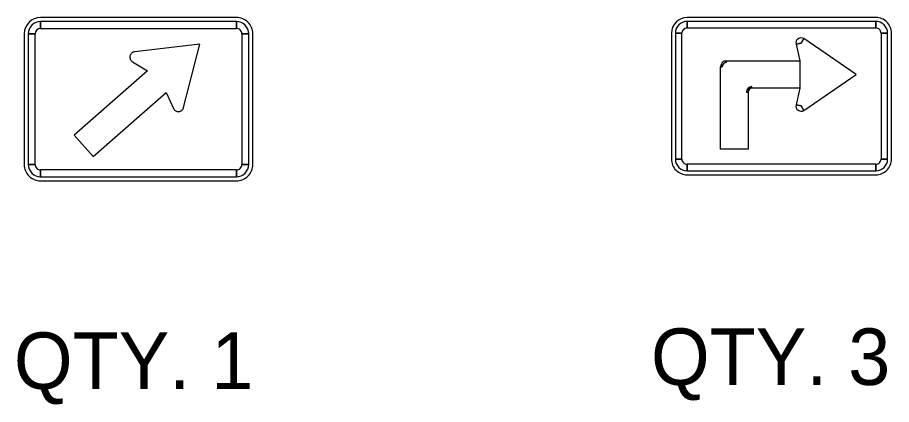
# Model space of a CAD drawing. Extents: x 10133 to 81668, y 5524 to 11018.
# Drawn here: x 25463.8 to 25811.8, y 9278.4 to 9432.4 of the extents above; entities that cross this region are included whole.
import ezdxf

# ---------------------------------------------------------------- set-up
doc = ezdxf.new("R2010")
doc.units = 0
doc.layers.add('DisCLMLSUR', color=7, linetype='Continuous')
doc.layers.add('DisPropROW', color=7, linetype='Continuous')

msp = doc.modelspace()

# ---------------------------------------------------------------- linework, layer by layer
at = {"layer": 'DisPropROW'}
for p, q in [((25550.98, 9432.44), (25472.98, 9432.44)), ((25472.98, 9428.1), (25472.98, 9430.79)), ((25550.98, 9430.79), (25550.98, 9428.1)), ((25805.53, 9432.44), (25730.42, 9432.44)), ((25730.42, 9428.26), (25730.42, 9430.85)), ((25805.53, 9430.85), (25805.53, 9428.26)), ((25466.48, 9425.94), (25466.48, 9373.94)), ((25468.1, 9425.94), (25470.81, 9425.94)), ((25553.14, 9425.94), (25555.85, 9425.94)), ((25557.48, 9373.94), (25557.48, 9425.94)), ((25724.16, 9426.18), (25724.16, 9376.1)), ((25725.73, 9426.18), (25728.34, 9426.18)), ((25775.8, 9422.25), (25776.92, 9424.05)), ((25807.62, 9426.18), (25810.23, 9426.18)), ((25811.79, 9376.1), (25811.79, 9426.18)), ((25536.35, 9421.86), (25510.47, 9418.79)), ((25529.94, 9396.62), (25536.35, 9421.86)), ((25773.77, 9421.79), (25775.8, 9422.25)), ((25509.59, 9414.8), (25515.54, 9411.16)), ((25746.07, 9414.53), (25746.07, 9415.24)), ((25515.54, 9411.16), (25486.39, 9385.6)), ((25743.72, 9412.86), (25744.41, 9412.86)), ((25756.24, 9404.27), (25756.24, 9404.94)), ((25493.87, 9377.07), (25523.02, 9402.62)), ((25523.02, 9402.62), (25525.86, 9396.26)), ((25754.03, 9402.72), (25754.67, 9402.72)), ((25775.8, 9397.22), (25773.77, 9397.72)), ((25776.92, 9395.46), (25775.8, 9397.22)), ((25486.39, 9385.6), (25493.87, 9377.07)), ((25728.34, 9376.1), (25725.73, 9376.1)), ((25810.23, 9376.1), (25807.62, 9376.1)), ((25470.81, 9373.94), (25468.1, 9373.94)), ((25472.98, 9369.06), (25472.98, 9371.77)), ((25550.98, 9371.77), (25550.98, 9369.06)), ((25555.85, 9373.94), (25553.14, 9373.94)), ((25730.42, 9371.41), (25730.42, 9374.01)), ((25805.53, 9374.01), (25805.53, 9371.41)), ((25730.42, 9369.84), (25805.53, 9369.84)), ((25472.98, 9367.44), (25550.98, 9367.44))]:
    msp.add_line(p, q, dxfattribs=at)
for points in [[(25550.98, 9430.79), (25472.98, 9430.79), (25472.98, 9428.1), (25550.98, 9428.1), (25550.98, 9430.79)], [(25805.53, 9430.85), (25730.42, 9430.85), (25730.42, 9428.26), (25805.53, 9428.26), (25805.53, 9430.85)], [(25468.1, 9425.94), (25468.1, 9373.94), (25470.81, 9373.94), (25470.81, 9425.94), (25468.1, 9425.94)], [(25555.85, 9373.94), (25555.85, 9425.94), (25553.14, 9425.94), (25553.14, 9373.94), (25555.85, 9373.94)], [(25725.73, 9426.18), (25725.73, 9376.1), (25728.34, 9376.1), (25728.34, 9426.18), (25725.73, 9426.18)], [(25797.71, 9409.73), (25776.92, 9424.05), (25775.8, 9422.25), (25773.77, 9421.79), (25775.28, 9415.24), (25775.28, 9404.27), (25773.77, 9397.72), (25775.8, 9397.22), (25776.92, 9395.46), (25797.71, 9409.73)], [(25810.23, 9376.1), (25810.23, 9426.18), (25807.62, 9426.18), (25807.62, 9376.1), (25810.23, 9376.1)], [(25754.67, 9380.02), (25743.72, 9380.02), (25743.72, 9412.86), (25746.07, 9415.24), (25775.28, 9415.24), (25775.28, 9404.27), (25756.24, 9404.27), (25754.67, 9404.27), (25754.67, 9402.72), (25754.67, 9380.02)], [(25472.98, 9369.06), (25550.98, 9369.06), (25550.98, 9371.77), (25472.98, 9371.77), (25472.98, 9369.06)], [(25730.42, 9371.41), (25805.53, 9371.41), (25805.53, 9374.01), (25730.42, 9374.01), (25730.42, 9371.41)]]:
    msp.add_lwpolyline(points, close=True, dxfattribs=at)
for points in [[(25510.47, 9418.79), (25510.19, 9418.74), (25509.93, 9418.66), (25509.68, 9418.57), (25509.44, 9418.4), (25509.23, 9418.22), (25509.04, 9418.01), (25508.87, 9417.79), (25508.74, 9417.53), (25508.65, 9417.27), (25508.59, 9417.01), (25508.57, 9416.71), (25508.59, 9416.45), (25508.63, 9416.14), (25508.72, 9415.88), (25508.82, 9415.62), (25508.97, 9415.41), (25509.17, 9415.19), (25509.38, 9414.97), (25509.59, 9414.8)], [(25525.86, 9396.26), (25525.99, 9396.03), (25526.16, 9395.79), (25526.35, 9395.58), (25526.56, 9395.41), (25526.8, 9395.26), (25527.06, 9395.13), (25527.34, 9395.05), (25527.61, 9395), (25527.89, 9394.98), (25528.16, 9395), (25528.44, 9395.07), (25528.7, 9395.17), (25528.96, 9395.3), (25529.19, 9395.45), (25529.4, 9395.65), (25529.57, 9395.86), (25529.72, 9396.09), (25529.85, 9396.35), (25529.94, 9396.62)]]:
    msp.add_lwpolyline(points, dxfattribs=at)
for centre, radius, start, end in [((25472.98, 9425.94), 6.5, 90.0002, 179.9998), ((25472.98, 9425.94), 4.88, 90.0002, 179.9998), ((25550.98, 9425.94), 6.5, 0, 90.0002), ((25550.98, 9425.94), 4.88, 0, 90.0002), ((25730.42, 9426.18), 6.26, 90.0002, 179.9998), ((25730.42, 9426.18), 4.69, 90.0002, 179.9998), ((25805.53, 9426.18), 6.26, 0, 90.0002), ((25805.53, 9426.18), 4.69, 0, 90.0002), ((25472.98, 9425.94), 2.17, 90.0002, 179.9998), ((25550.98, 9425.94), 2.17, 0, 90.0002), ((25730.42, 9426.18), 2.09, 90.0002, 179.9998), ((25805.53, 9426.18), 2.09, 0, 90.0002), ((25775.8, 9422.25), 2.09, 57.7244, 192.9504), ((25746.07, 9412.86), 2.35, 90.0002, 179.9998), ((25746.07, 9412.86), 1.66, 90.0002, 179.9998), ((25756.24, 9402.72), 2.21, 90.0002, 179.9998), ((25756.24, 9402.72), 1.56, 90.0002, 179.9998), ((25775.8, 9397.22), 2.09, 167.0499, 302.2759), ((25730.42, 9376.1), 6.26, 179.9998, 270.0001), ((25730.42, 9376.1), 4.69, 179.9998, 270.0001), ((25730.42, 9376.1), 2.09, 179.9998, 270.0001), ((25805.53, 9376.1), 6.26, 270.0001, 0.0003), ((25805.53, 9376.1), 4.69, 270.0001, 0.0003), ((25805.53, 9376.1), 2.09, 270.0001, 0.0003), ((25472.98, 9373.94), 6.5, 179.9998, 270.0001), ((25472.98, 9373.94), 4.88, 179.9998, 270.0001), ((25472.98, 9373.94), 2.17, 179.9998, 270.0001), ((25550.98, 9373.94), 6.5, 270.0001, 0.0003), ((25550.98, 9373.94), 4.88, 270.0001, 0.0003), ((25550.98, 9373.94), 2.17, 270.0001, 0.0003)]:
    msp.add_arc(centre, radius, start, end, dxfattribs=at)

# ---------------------------------------------------------------- texts
at = {"layer": 'DisCLMLSUR'}
for s, p in [('QTY. 3', (25716.01, 9286.19)), ('QTY. 1', (25462.37, 9284.6))]:
    msp.add_text(s, height=22.5, dxfattribs=at).set_placement(p)

doc.saveas('drawing.dxf')
